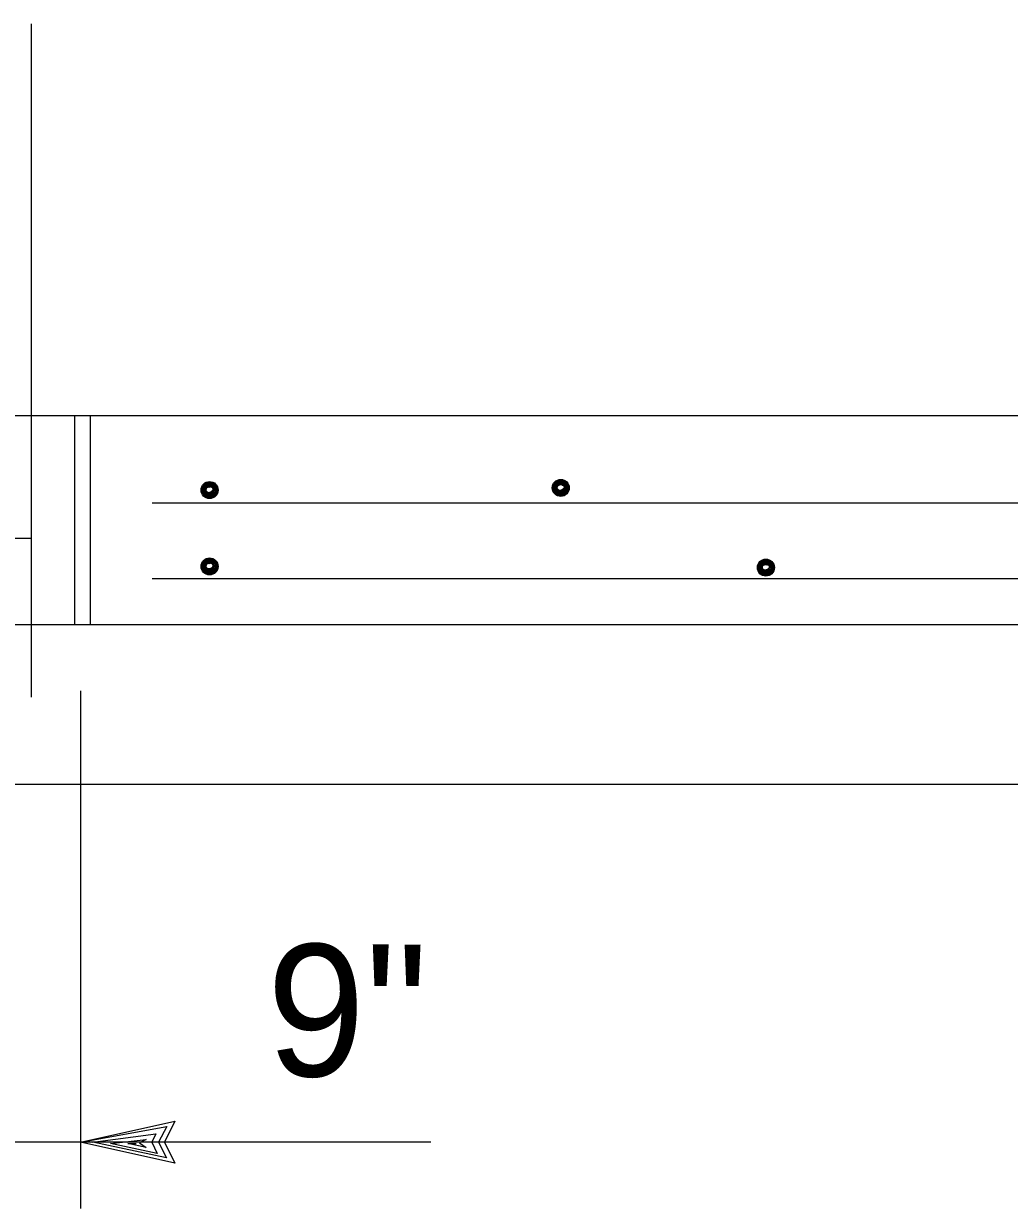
# Model space of a CAD drawing. Extents: x -0.08 to 2.83, y -0.03 to 1.92.
# Drawn here: x 0.7357 to 0.8328, y 1.4595 to 1.5763 of the extents above; entities that cross this region are included whole.
import ezdxf

# ---------------------------------------------------------------- set-up
doc = ezdxf.new("R2010")
doc.units = 0
for name, color, linetype in [('50', 7, 'Continuous'), ('51', 7, 'Continuous'), ('55', 7, 'Continuous'), ('57', 7, 'Continuous')]:
    doc.layers.add(name, color=color, linetype=linetype)

msp = doc.modelspace()

# ---------------------------------------------------------------- linework, layer by layer
at = {"layer": '50'}
for p, q in [((0.72312, 1.53763), (1.05185, 1.53765)), ((0.74071, 1.51702), (0.74071, 1.53763)), ((0.74227, 1.51702), (0.74227, 1.53763)), ((0.72312, 1.51702), (1.05184, 1.51705)), ((0.72816, 1.50129), (1.05185, 1.50131))]:
    msp.add_line(p, q, dxfattribs=at)
at = {"layer": '51'}
for p, q in [((0.73644, 1.50989), (0.73644, 1.57625)), ((1.04248, 1.52901), (0.74834, 1.52901)), ((0.71509, 1.52554), (0.73644, 1.52554)), ((1.04248, 1.52154), (0.74834, 1.52154))]:
    msp.add_line(p, q, dxfattribs=at)
for points in [[(0.75407, 1.53108), (0.75439, 1.53097), (0.75462, 1.53074), (0.75476, 1.53045), (0.75477, 1.53017), (0.7547, 1.52995), (0.75455, 1.52976), (0.75435, 1.52962), (0.75415, 1.52954), (0.75388, 1.52952), (0.75363, 1.52958), (0.75345, 1.52971), (0.75329, 1.52993), (0.75321, 1.53017), (0.75321, 1.53047), (0.75333, 1.53071), (0.75348, 1.53089), (0.75364, 1.531), (0.75384, 1.53105), (0.75402, 1.53105), (0.75421, 1.53098), (0.7544, 1.53089), (0.75457, 1.53074), (0.75466, 1.5306), (0.75472, 1.53046), (0.75472, 1.53033), (0.75472, 1.53014), (0.75466, 1.52999), (0.75455, 1.52986), (0.75445, 1.52975), (0.75431, 1.52965), (0.75413, 1.5296), (0.75394, 1.52958), (0.75378, 1.5296), (0.75358, 1.52967), (0.75348, 1.52974), (0.75339, 1.52987), (0.75331, 1.52999), (0.75327, 1.53014), (0.75325, 1.53032), (0.7533, 1.53053), (0.75339, 1.53071), (0.75352, 1.53086), (0.75373, 1.53097), (0.75393, 1.531), (0.75413, 1.53096), (0.75432, 1.53088), (0.75448, 1.53075), (0.75459, 1.53063), (0.75465, 1.53049), (0.75468, 1.53029), (0.75464, 1.53012), (0.75456, 1.52999), (0.75443, 1.52984), (0.75426, 1.52972), (0.75408, 1.52967), (0.75388, 1.52965), (0.75371, 1.52968), (0.75352, 1.52979), (0.75341, 1.52993), (0.75335, 1.53008), (0.75331, 1.53029), (0.75337, 1.53052), (0.75345, 1.53069), (0.75356, 1.5308), (0.7537, 1.53089), (0.75384, 1.53093), (0.75402, 1.53093), (0.75415, 1.53088), (0.75428, 1.5308), (0.75439, 1.53073), (0.75454, 1.5306), (0.75461, 1.53046), (0.75461, 1.53029), (0.75458, 1.53015), (0.75444, 1.52996), (0.75428, 1.52984), (0.75409, 1.52975), (0.75389, 1.52974), (0.75374, 1.52977), (0.75364, 1.5298), (0.75348, 1.52992), (0.75344, 1.53003), (0.75337, 1.53023), (0.75341, 1.53044), (0.75349, 1.53062), (0.7536, 1.53076), (0.75375, 1.53085), (0.75391, 1.53088), (0.75408, 1.53084), (0.75427, 1.53074), (0.75441, 1.53064), (0.75454, 1.53053), (0.75457, 1.53037), (0.75455, 1.53029), (0.75454, 1.53018), (0.75446, 1.53009), (0.75433, 1.52995), (0.75424, 1.52989), (0.75414, 1.52984), (0.75405, 1.52981)], [(0.75405, 1.52981), (0.75381, 1.52985), (0.75364, 1.52987), (0.75356, 1.52996), (0.75348, 1.53008), (0.75345, 1.53023), (0.75345, 1.53039), (0.75351, 1.53054), (0.7536, 1.53066), (0.75371, 1.53075), (0.75383, 1.53081), (0.75403, 1.53079), (0.7542, 1.53071), (0.75433, 1.53062), (0.75447, 1.53053), (0.75452, 1.53038), (0.75445, 1.53023), (0.7544, 1.53016), (0.75432, 1.53005), (0.75423, 1.52999), (0.75413, 1.52993), (0.75403, 1.52991), (0.75393, 1.52989), (0.75384, 1.52992), (0.7537, 1.52995), (0.75362, 1.52998), (0.75359, 1.53002), (0.75352, 1.53012), (0.75351, 1.53017), (0.7535, 1.53025), (0.7535, 1.53034), (0.75351, 1.53041), (0.75352, 1.53049), (0.75359, 1.53056), (0.75378, 1.5307), (0.75388, 1.53074), (0.754, 1.53073), (0.75412, 1.53069), (0.75419, 1.53065), (0.75429, 1.53059), (0.75435, 1.53053), (0.75441, 1.53046), (0.75445, 1.53037), (0.7544, 1.53024), (0.75437, 1.5302), (0.75432, 1.53014), (0.75424, 1.53008), (0.75417, 1.53003), (0.75411, 1.53001), (0.75405, 1.52997), (0.75399, 1.52995), (0.75394, 1.52995), (0.75386, 1.52997), (0.75382, 1.52999), (0.75375, 1.53001), (0.75369, 1.53005), (0.75363, 1.5301), (0.75359, 1.53015), (0.75357, 1.53024), (0.75357, 1.53032), (0.75357, 1.53039), (0.7536, 1.53046), (0.75366, 1.53053), (0.75373, 1.53059), (0.75379, 1.53062), (0.75386, 1.53065), (0.75393, 1.53067), (0.75399, 1.53063), (0.75407, 1.5306), (0.75417, 1.53057), (0.75424, 1.53053), (0.75429, 1.53048), (0.75433, 1.53041), (0.75432, 1.53032), (0.75428, 1.53023), (0.75426, 1.5302), (0.75417, 1.53013), (0.75412, 1.5301), (0.75408, 1.53008), (0.75403, 1.53005), (0.75397, 1.53004), (0.75391, 1.53003), (0.75386, 1.53004), (0.75382, 1.53005), (0.75378, 1.53009), (0.75374, 1.53012), (0.75371, 1.53014), (0.75369, 1.53015), (0.75366, 1.53018), (0.75365, 1.53023), (0.75365, 1.53028), (0.75366, 1.53034), (0.75367, 1.5304), (0.75369, 1.53045), (0.75372, 1.5305), (0.75375, 1.53054), (0.75379, 1.53057), (0.75386, 1.53057), (0.75392, 1.53059), (0.75396, 1.5306), (0.75402, 1.53057)], [(0.78865, 1.53129), (0.78898, 1.53119), (0.78922, 1.53096), (0.78935, 1.53067), (0.78935, 1.53038), (0.78929, 1.53016), (0.78914, 1.52998), (0.78894, 1.52983), (0.78874, 1.52976), (0.78846, 1.52974), (0.78821, 1.5298), (0.78803, 1.52993), (0.78788, 1.53015), (0.78779, 1.53038), (0.78779, 1.53069), (0.78791, 1.53093), (0.78807, 1.53111), (0.78823, 1.53121), (0.78843, 1.53127), (0.78861, 1.53127), (0.7888, 1.53119), (0.78899, 1.5311), (0.78915, 1.53096), (0.78924, 1.53082), (0.7893, 1.53068), (0.78931, 1.53054), (0.78931, 1.53036), (0.78924, 1.5302), (0.78914, 1.53008), (0.78904, 1.52997), (0.78889, 1.52987), (0.78871, 1.52981), (0.78851, 1.5298), (0.78836, 1.52982), (0.78816, 1.52988), (0.78807, 1.52995), (0.78798, 1.53009), (0.78789, 1.53021), (0.78786, 1.53036), (0.78784, 1.53053), (0.78788, 1.53075), (0.78798, 1.53093), (0.7881, 1.53107), (0.78832, 1.53119), (0.78851, 1.53122), (0.78871, 1.53117), (0.7889, 1.53109), (0.78907, 1.53097), (0.78917, 1.53085), (0.78923, 1.5307), (0.78926, 1.53051), (0.78922, 1.53033), (0.78914, 1.5302), (0.78901, 1.53006), (0.78884, 1.52994), (0.78867, 1.52989), (0.78846, 1.52987), (0.7883, 1.5299), (0.7881, 1.53), (0.788, 1.53015), (0.78794, 1.5303), (0.7879, 1.53051), (0.78795, 1.53074), (0.78803, 1.5309), (0.78814, 1.53101), (0.78829, 1.5311), (0.78843, 1.53114), (0.7886, 1.53114), (0.78874, 1.53109), (0.78887, 1.53102), (0.78898, 1.53094), (0.78912, 1.53082), (0.78919, 1.53067), (0.7892, 1.53051), (0.78917, 1.53036), (0.78903, 1.53017), (0.78887, 1.53006), (0.78868, 1.52997), (0.78847, 1.52995), (0.78833, 1.52999), (0.78823, 1.53002), (0.78807, 1.53013), (0.78802, 1.53025), (0.78796, 1.53044), (0.78799, 1.53065), (0.78808, 1.53084), (0.78818, 1.53098), (0.78834, 1.53106), (0.7885, 1.5311), (0.78867, 1.53106), (0.78886, 1.53096), (0.789, 1.53085), (0.78912, 1.53075), (0.78916, 1.53058), (0.78914, 1.53051), (0.78912, 1.5304), (0.78905, 1.53031), (0.78891, 1.53017), (0.78883, 1.53011), (0.78873, 1.53006), (0.78863, 1.53002)], [(0.78863, 1.53002), (0.78839, 1.53007), (0.78823, 1.53009), (0.78814, 1.53017), (0.78807, 1.5303), (0.78803, 1.53044), (0.78803, 1.53061), (0.78809, 1.53076), (0.78818, 1.53088), (0.78829, 1.53097), (0.78841, 1.53103), (0.78862, 1.53101), (0.78878, 1.53093), (0.78891, 1.53084), (0.78905, 1.53074), (0.7891, 1.5306), (0.78904, 1.53044), (0.78899, 1.53038), (0.7889, 1.53027), (0.78881, 1.5302), (0.78871, 1.53015), (0.78862, 1.53012), (0.78851, 1.53011), (0.78843, 1.53013), (0.78828, 1.53017), (0.7882, 1.5302), (0.78817, 1.53024), (0.78811, 1.53033), (0.78809, 1.53039), (0.78809, 1.53047), (0.78809, 1.53056), (0.78809, 1.53062), (0.78811, 1.5307), (0.78817, 1.53077), (0.78836, 1.53092), (0.78846, 1.53096), (0.78859, 1.53096), (0.7887, 1.53091), (0.78878, 1.53087), (0.78888, 1.5308), (0.78894, 1.53075), (0.789, 1.53067), (0.78903, 1.53059), (0.78899, 1.53046), (0.78896, 1.53042), (0.7889, 1.53036), (0.78883, 1.5303), (0.78876, 1.53025), (0.7887, 1.53022), (0.78864, 1.53019), (0.78857, 1.53017), (0.78853, 1.53016), (0.78845, 1.53019), (0.7884, 1.5302), (0.78834, 1.53022), (0.78828, 1.53026), (0.78821, 1.53031), (0.78818, 1.53036), (0.78816, 1.53046), (0.78816, 1.53053), (0.78816, 1.53061), (0.78819, 1.53067), (0.78824, 1.53075), (0.78831, 1.5308), (0.78838, 1.53084), (0.78845, 1.53087), (0.78851, 1.53089), (0.78858, 1.53085), (0.78865, 1.53082), (0.78875, 1.53078), (0.78883, 1.53074), (0.78888, 1.5307), (0.78891, 1.53062), (0.78891, 1.53053), (0.78887, 1.53044), (0.78884, 1.53041), (0.78876, 1.53035), (0.7887, 1.53031), (0.78867, 1.53029), (0.78862, 1.53027), (0.78855, 1.53025), (0.78849, 1.53025), (0.78844, 1.53025), (0.78841, 1.53026), (0.78836, 1.53031), (0.78833, 1.53034), (0.7883, 1.53036), (0.78828, 1.53037), (0.78824, 1.5304), (0.78823, 1.53044), (0.78823, 1.53049), (0.78824, 1.53056), (0.78825, 1.53061), (0.78828, 1.53067), (0.78831, 1.53072), (0.78834, 1.53076), (0.78838, 1.53078), (0.78844, 1.53079), (0.7885, 1.5308), (0.78855, 1.53082), (0.7886, 1.53079)], [(0.75407, 1.52355), (0.75439, 1.52344), (0.75462, 1.52322), (0.75476, 1.52293), (0.75477, 1.52265), (0.7547, 1.52243), (0.75455, 1.52224), (0.75435, 1.5221), (0.75415, 1.52202), (0.75388, 1.522), (0.75363, 1.52206), (0.75345, 1.52219), (0.75329, 1.52241), (0.75321, 1.52265), (0.75321, 1.52294), (0.75333, 1.52319), (0.75348, 1.52337), (0.75364, 1.52348), (0.75384, 1.52353), (0.75402, 1.52353), (0.75421, 1.52346), (0.7544, 1.52336), (0.75457, 1.52322), (0.75466, 1.52308), (0.75472, 1.52294), (0.75472, 1.52281), (0.75472, 1.52262), (0.75466, 1.52247), (0.75455, 1.52234), (0.75445, 1.52223), (0.75431, 1.52213), (0.75413, 1.52208), (0.75394, 1.52206), (0.75378, 1.52208), (0.75358, 1.52214), (0.75348, 1.52222), (0.75339, 1.52235), (0.75331, 1.52247), (0.75327, 1.52262), (0.75325, 1.5228), (0.7533, 1.52301), (0.75339, 1.52319), (0.75352, 1.52333), (0.75373, 1.52344), (0.75393, 1.52348), (0.75413, 1.52343), (0.75432, 1.52335), (0.75448, 1.52323), (0.75459, 1.52311), (0.75465, 1.52296), (0.75468, 1.52277), (0.75464, 1.52259), (0.75456, 1.52247), (0.75443, 1.52232), (0.75426, 1.5222), (0.75408, 1.52215), (0.75388, 1.52213), (0.75371, 1.52216), (0.75352, 1.52226), (0.75341, 1.52241), (0.75335, 1.52256), (0.75331, 1.52277), (0.75337, 1.523), (0.75345, 1.52317), (0.75356, 1.52327), (0.7537, 1.52336), (0.75384, 1.52341), (0.75402, 1.52341), (0.75415, 1.52335), (0.75428, 1.52328), (0.75439, 1.52321), (0.75454, 1.52308), (0.75461, 1.52293), (0.75461, 1.52277), (0.75458, 1.52263), (0.75444, 1.52244), (0.75428, 1.52232), (0.75409, 1.52223), (0.75389, 1.52222), (0.75374, 1.52225), (0.75364, 1.52227), (0.75348, 1.5224), (0.75344, 1.52251), (0.75337, 1.52271), (0.75341, 1.52292), (0.75349, 1.5231), (0.7536, 1.52323), (0.75375, 1.52332), (0.75391, 1.52335), (0.75408, 1.52331), (0.75427, 1.52322), (0.75441, 1.52312), (0.75454, 1.52301), (0.75457, 1.52285), (0.75455, 1.52277), (0.75454, 1.52266), (0.75446, 1.52256), (0.75433, 1.52243), (0.75424, 1.52237), (0.75414, 1.52232), (0.75405, 1.52228)], [(0.75405, 1.52228), (0.75381, 1.52233), (0.75364, 1.52235), (0.75356, 1.52244), (0.75348, 1.52256), (0.75345, 1.52271), (0.75345, 1.52286), (0.75351, 1.52302), (0.7536, 1.52314), (0.75371, 1.52323), (0.75383, 1.52329), (0.75403, 1.52327), (0.7542, 1.52319), (0.75433, 1.5231), (0.75447, 1.523), (0.75452, 1.52286), (0.75445, 1.52271), (0.7544, 1.52264), (0.75432, 1.52253), (0.75423, 1.52247), (0.75413, 1.52241), (0.75403, 1.52238), (0.75393, 1.52237), (0.75384, 1.52239), (0.7537, 1.52243), (0.75362, 1.52246), (0.75359, 1.5225), (0.75352, 1.52259), (0.75351, 1.52265), (0.7535, 1.52273), (0.7535, 1.52282), (0.75351, 1.52288), (0.75352, 1.52296), (0.75359, 1.52304), (0.75378, 1.52318), (0.75388, 1.52322), (0.754, 1.52321), (0.75412, 1.52317), (0.75419, 1.52313), (0.75429, 1.52307), (0.75435, 1.52301), (0.75441, 1.52293), (0.75445, 1.52285), (0.7544, 1.52272), (0.75437, 1.52268), (0.75432, 1.52262), (0.75424, 1.52256), (0.75417, 1.52251), (0.75411, 1.52248), (0.75405, 1.52245), (0.75399, 1.52243), (0.75394, 1.52243), (0.75386, 1.52245), (0.75382, 1.52247), (0.75375, 1.52248), (0.75369, 1.52253), (0.75363, 1.52257), (0.75359, 1.52263), (0.75357, 1.52272), (0.75357, 1.5228), (0.75357, 1.52286), (0.7536, 1.52293), (0.75366, 1.52301), (0.75373, 1.52307), (0.75379, 1.5231), (0.75386, 1.52313), (0.75393, 1.52315), (0.75399, 1.52311), (0.75407, 1.52308), (0.75417, 1.52305), (0.75424, 1.523), (0.75429, 1.52296), (0.75433, 1.52289), (0.75432, 1.5228), (0.75428, 1.52271), (0.75426, 1.52267), (0.75417, 1.5226), (0.75412, 1.52257), (0.75408, 1.52255), (0.75403, 1.52253), (0.75397, 1.52252), (0.75391, 1.52251), (0.75386, 1.52252), (0.75382, 1.52253), (0.75378, 1.52256), (0.75374, 1.5226), (0.75371, 1.52262), (0.75369, 1.52263), (0.75366, 1.52266), (0.75365, 1.52271), (0.75365, 1.52276), (0.75366, 1.52282), (0.75367, 1.52287), (0.75369, 1.52293), (0.75372, 1.52298), (0.75375, 1.52302), (0.75379, 1.52305), (0.75386, 1.52305), (0.75392, 1.52307), (0.75396, 1.52308), (0.75402, 1.52305)], [(0.80886, 1.52343), (0.80919, 1.52332), (0.80943, 1.52309), (0.80956, 1.52281), (0.80956, 1.52252), (0.8095, 1.5223), (0.80935, 1.52212), (0.80915, 1.52198), (0.80895, 1.5219), (0.80867, 1.52188), (0.80842, 1.52194), (0.80824, 1.52206), (0.80809, 1.52228), (0.808, 1.52252), (0.808, 1.52282), (0.80812, 1.52306), (0.80828, 1.52325), (0.80844, 1.52335), (0.80864, 1.52341), (0.80882, 1.52341), (0.80901, 1.52333), (0.8092, 1.52324), (0.80936, 1.52309), (0.80945, 1.52296), (0.80951, 1.52282), (0.80952, 1.52268), (0.80952, 1.5225), (0.80945, 1.52235), (0.80935, 1.52222), (0.80925, 1.52211), (0.8091, 1.52201), (0.80892, 1.52196), (0.80872, 1.52194), (0.80857, 1.52196), (0.80837, 1.52202), (0.80828, 1.52209), (0.80819, 1.52223), (0.8081, 1.52235), (0.80807, 1.5225), (0.80805, 1.52267), (0.80809, 1.52289), (0.80819, 1.52306), (0.80831, 1.52321), (0.80853, 1.52332), (0.80872, 1.52336), (0.80892, 1.52331), (0.80911, 1.52323), (0.80928, 1.5231), (0.80938, 1.52299), (0.80944, 1.52284), (0.80947, 1.52265), (0.80943, 1.52247), (0.80935, 1.52235), (0.80922, 1.5222), (0.80905, 1.52207), (0.80888, 1.52203), (0.80867, 1.52201), (0.80851, 1.52203), (0.80831, 1.52214), (0.80821, 1.52228), (0.80815, 1.52244), (0.80811, 1.52265), (0.80816, 1.52287), (0.80824, 1.52305), (0.80835, 1.52315), (0.8085, 1.52324), (0.80864, 1.52328), (0.80881, 1.52328), (0.80895, 1.52323), (0.80908, 1.52316), (0.80919, 1.52308), (0.80933, 1.52296), (0.8094, 1.52281), (0.80941, 1.52265), (0.80938, 1.52251), (0.80924, 1.52232), (0.80908, 1.5222), (0.80889, 1.52211), (0.80868, 1.52209), (0.80854, 1.52213), (0.80844, 1.52215), (0.80828, 1.52227), (0.80823, 1.52239), (0.80817, 1.52259), (0.8082, 1.5228), (0.80829, 1.52298), (0.80839, 1.52311), (0.80855, 1.5232), (0.80871, 1.52323), (0.80888, 1.52319), (0.80907, 1.52309), (0.80921, 1.523), (0.80933, 1.52289), (0.80937, 1.52273), (0.80935, 1.52265), (0.80933, 1.52254), (0.80926, 1.52244), (0.80912, 1.52231), (0.80904, 1.52225), (0.80894, 1.5222), (0.80884, 1.52216)], [(0.80884, 1.52216), (0.8086, 1.52221), (0.80844, 1.52223), (0.80835, 1.52232), (0.80828, 1.52244), (0.80824, 1.52259), (0.80824, 1.52274), (0.8083, 1.5229), (0.80839, 1.52302), (0.8085, 1.5231), (0.80862, 1.52317), (0.80883, 1.52314), (0.80899, 1.52306), (0.80912, 1.52298), (0.80926, 1.52288), (0.80931, 1.52274), (0.80925, 1.52259), (0.8092, 1.52252), (0.80911, 1.52241), (0.80902, 1.52235), (0.80892, 1.52228), (0.80883, 1.52226), (0.80872, 1.52225), (0.80864, 1.52227), (0.80849, 1.52231), (0.80841, 1.52234), (0.80838, 1.52238), (0.80832, 1.52247), (0.8083, 1.52253), (0.8083, 1.52261), (0.8083, 1.5227), (0.8083, 1.52276), (0.80832, 1.52284), (0.80838, 1.52291), (0.80857, 1.52306), (0.80867, 1.52309), (0.8088, 1.52309), (0.80891, 1.52305), (0.80899, 1.52301), (0.80909, 1.52295), (0.80915, 1.52289), (0.80921, 1.52281), (0.80924, 1.52273), (0.8092, 1.5226), (0.80917, 1.52256), (0.80911, 1.5225), (0.80904, 1.52244), (0.80897, 1.52239), (0.80891, 1.52236), (0.80885, 1.52233), (0.80878, 1.52231), (0.80874, 1.5223), (0.80866, 1.52233), (0.80861, 1.52235), (0.80855, 1.52236), (0.80849, 1.52241), (0.80842, 1.52245), (0.80839, 1.52251), (0.80837, 1.5226), (0.80837, 1.52267), (0.80837, 1.52274), (0.8084, 1.52281), (0.80845, 1.52289), (0.80852, 1.52295), (0.80859, 1.52298), (0.80866, 1.52301), (0.80872, 1.52303), (0.80879, 1.52299), (0.80886, 1.52296), (0.80896, 1.52292), (0.80904, 1.52288), (0.80909, 1.52284), (0.80912, 1.52277), (0.80912, 1.52267), (0.80908, 1.52259), (0.80905, 1.52255), (0.80897, 1.52248), (0.80891, 1.52245), (0.80888, 1.52243), (0.80883, 1.52241), (0.80876, 1.5224), (0.8087, 1.52239), (0.80865, 1.5224), (0.80862, 1.52241), (0.80857, 1.52244), (0.80854, 1.52247), (0.80851, 1.5225), (0.80849, 1.52251), (0.80845, 1.52254), (0.80844, 1.52259), (0.80844, 1.52264), (0.80845, 1.5227), (0.80846, 1.52275), (0.80849, 1.52281), (0.80852, 1.52285), (0.80855, 1.5229), (0.80859, 1.52292), (0.80865, 1.52293), (0.80871, 1.52295), (0.80876, 1.52296), (0.80881, 1.52293)]]:
    msp.add_lwpolyline(points, dxfattribs=at)
for centre in [(0.75399, 1.53029), (0.78858, 1.5305), (0.75399, 1.52276), (0.80879, 1.52264)]:
    msp.add_circle(centre, 0.00084, dxfattribs=at)
at = {"layer": '55'}
for p, q in [((0.74128, 1.51051), (0.74128, 1.45949)), ((0.74128, 1.466), (0.75057, 1.46807)), ((0.75057, 1.46807), (0.74954, 1.466)), ((0.74128, 1.466), (0.74979, 1.46755)), ((0.7425, 1.466), (0.7487, 1.46684)), ((0.7487, 1.46684), (0.74831, 1.466)), ((0.74979, 1.46755), (0.74895, 1.466)), ((0.74128, 1.466), (0.72312, 1.466)), ((0.75057, 1.46394), (0.74128, 1.466)), ((0.77579, 1.466), (0.74128, 1.466)), ((0.74973, 1.46446), (0.7425, 1.466)), ((0.74424, 1.46588), (0.74773, 1.46626)), ((0.74883, 1.46491), (0.74424, 1.46588)), ((0.74773, 1.46549), (0.74592, 1.46588)), ((0.74592, 1.46588), (0.74676, 1.46588)), ((0.74773, 1.46626), (0.74708, 1.46594)), ((0.74708, 1.46594), (0.74773, 1.46549)), ((0.74831, 1.466), (0.74883, 1.46491)), ((0.74895, 1.466), (0.74973, 1.46446)), ((0.74954, 1.466), (0.75057, 1.46394))]:
    msp.add_line(p, q, dxfattribs=at)

# ---------------------------------------------------------------- texts
at = {"layer": '57'}
msp.add_text('9"', height=0.013021, rotation=359.8058, dxfattribs=at).set_placement((0.7596, 1.47252))

doc.saveas('drawing.dxf')
